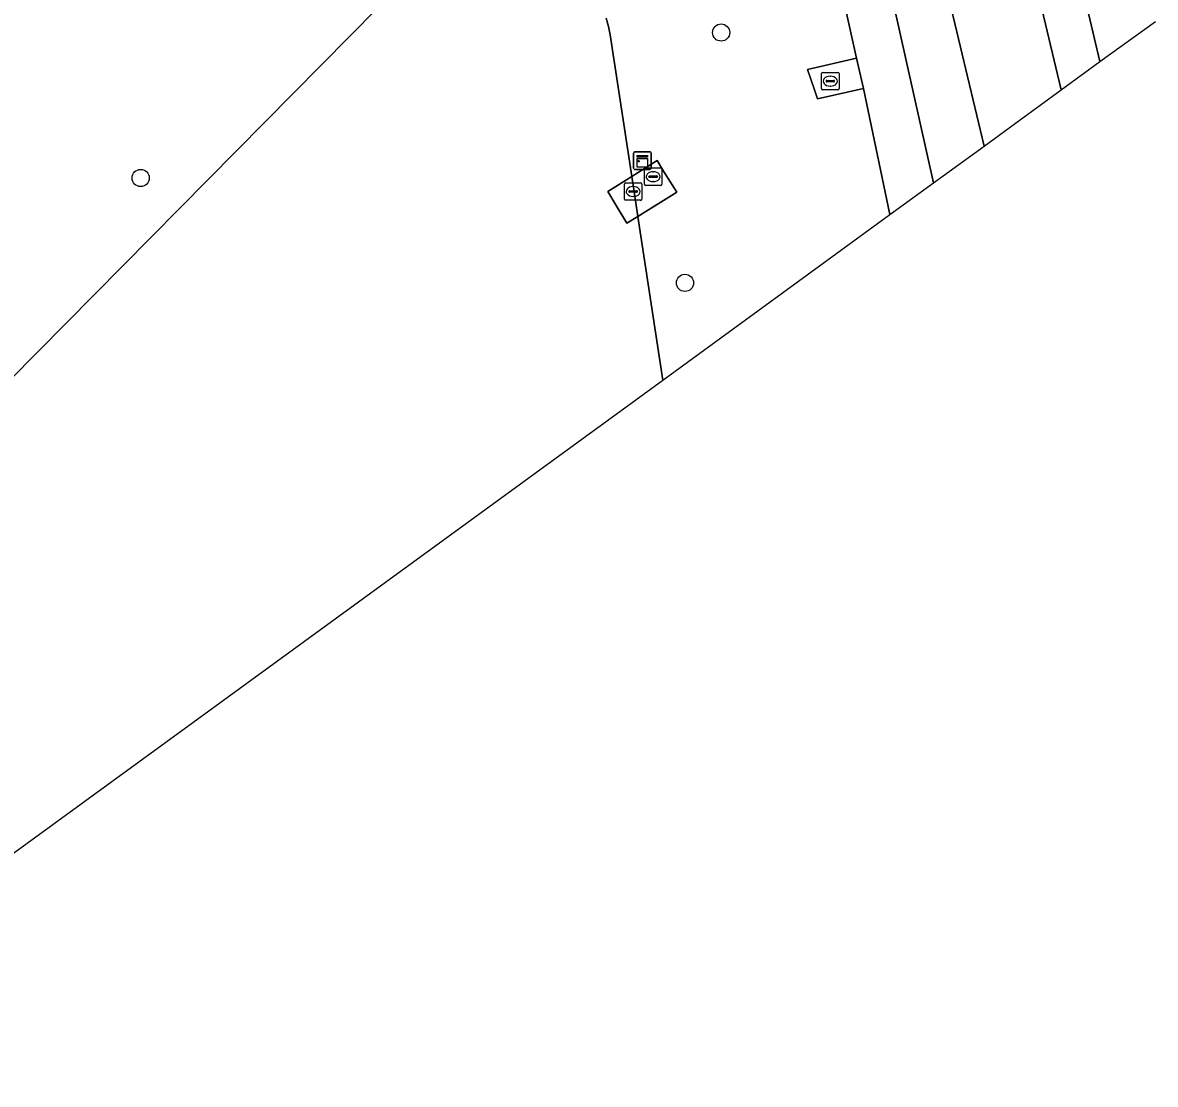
# Model space of a CAD drawing. Extents: x 161928 to 163071, y 386474 to 387428.
# Drawn here: x 162937 to 163001.3, y 387161.1 to 387221.4 of the extents above; entities that cross this region are included whole.
import ezdxf

# ---------------------------------------------------------------- set-up
doc = ezdxf.new("R2010")
doc.units = 0
for name, color, linetype in [('IMGEO_Berm_groen', 7, 'Continuous'), ('IMGEO_Boom', 7, 'Continuous'), ('IMGEO_Fietspad_gesloten', 7, 'Continuous'), ('IMGEO_Groenvoorziening', 7, 'Continuous'), ('IMGEO_Kast', 7, 'Continuous'), ('IMGEO_Meer_plas_ven_vijver', 7, 'Continuous'), ('IMGEO_Rijbaan_lokaal_gesloten', 7, 'Continuous'), ('IMGEO_Rioolput', 7, 'Continuous'), ('IMGEO_Terreindeel_gesloten', 7, 'Continuous'), ('IMGEO_Voetpad_open', 7, 'Continuous')]:
    doc.layers.add(name, color=color, linetype=linetype)

msp = doc.modelspace()

# ---------------------------------------------------------------- linework, layer by layer
at = {"layer": 'IMGEO_Berm_groen'}
for points in [[(162998.161, 387219.176), (162995.575, 387230.114), (162991.519, 387247.506), (162989.014, 387246.908), (162993.366, 387228.466), (162995.953, 387217.567), (162998.161, 387219.176)], [(162991.575, 387214.378), (162989.082, 387224.849), (162986.632, 387235.31), (162984.468, 387244.285), (162984.207, 387245.523), (162981.481, 387244.906), (162983.694, 387234.784), (162986.035, 387224.263), (162988.713, 387212.294), (162991.575, 387214.378)]]:
    msp.add_lwpolyline(points, dxfattribs=at)
at = {"layer": 'IMGEO_Boom'}
for centre in [(162976.64, 387220.829), (162943.666, 387212.564), (162974.584, 387206.605)]:
    msp.add_circle(centre, 0.489, dxfattribs=at)
at = {"layer": 'IMGEO_Fietspad_gesloten'}
msp.add_lwpolyline([(162988.818, 387258.575), (162991.246, 387248.66), (162991.519, 387247.506), (162995.575, 387230.114), (162998.161, 387219.176), (163001.306, 387221.467)], dxfattribs=at)
at = {"layer": 'IMGEO_Groenvoorziening'}
for points in [[(162931.345, 387196.155), (162958.774, 387223.906)], [(162970.103, 387221.64), (162970.239, 387221.175), (162970.332, 387220.7), (162971.558, 387212.651), (162973.001, 387213.558), (162973.372, 387212.962), (162974.125, 387211.755), (162971.905, 387210.378), (162973.321, 387201.081), (162986.23, 387210.485), (162984.721, 387217.646), (162982.112, 387217.064), (162981.938, 387217.581), (162981.551, 387218.729), (162984.336, 387219.368), (162983.415, 387223.488)]]:
    msp.add_lwpolyline(points, dxfattribs=at)
at = {"layer": 'IMGEO_Kast'}
for p, q in [((162971.668, 387213.127), (162971.668, 387213.968)), ((162971.668, 387213.968), (162971.668, 387213.127)), ((162971.743, 387214.052), (162972.584, 387214.052)), ((162972.584, 387214.052), (162971.743, 387214.052)), ((162972.668, 387213.977), (162972.668, 387213.136)), ((162972.668, 387213.136), (162972.668, 387213.977)), ((162972.593, 387213.052), (162971.752, 387213.052)), ((162971.752, 387213.052), (162972.593, 387213.052))]:
    msp.add_line(p, q, dxfattribs=at)
for points in [[(162971.863, 387213.842), (162972.463, 387213.842), (162972.463, 387213.757), (162971.863, 387213.757), (162971.863, 387213.842)], [(162971.863, 387213.667), (162972.463, 387213.667), (162972.463, 387213.178), (162971.863, 387213.178), (162971.863, 387213.667)]]:
    msp.add_lwpolyline(points, dxfattribs=at)
msp.add_circle((162971.947, 387213.516), 0.0377, dxfattribs=at)
for centre, start, end in [((162971.746, 387213.974), 92.4484, 184.28452), ((162971.746, 387213.974), 92.4484, 184.28452), ((162972.59, 387213.974), 2.4484, 94.28452), ((162972.59, 387213.974), 2.4484, 94.28452), ((162971.746, 387213.13), 182.4484, 274.28452), ((162971.746, 387213.13), 182.4484, 274.28452), ((162972.59, 387213.13), 272.4484, 4.28452), ((162972.59, 387213.13), 272.4484, 4.28452)]:
    msp.add_arc(centre, 0.0779, start, end, dxfattribs=at)
at = {"layer": 'IMGEO_Meer_plas_ven_vijver'}
for points in [[(162958.774, 387223.906), (162931.345, 387196.155)], [(162918.383, 387161.062), (162973.321, 387201.081), (162971.905, 387210.378), (162971.285, 387209.994), (162970.677, 387210.997), (162970.194, 387211.794), (162971.558, 387212.651), (162970.332, 387220.7), (162970.239, 387221.175), (162970.103, 387221.64)]]:
    msp.add_lwpolyline(points, dxfattribs=at)
at = {"layer": 'IMGEO_Rijbaan_lokaal_gesloten'}
for points in [[(162974.165, 387301.705), (162973.937, 387302.701), (162970.789, 387301.971), (162971.129, 387300.765), (162975.249, 387283.233), (162983.881, 387246.985), (162984.207, 387245.523), (162984.468, 387244.285), (162986.632, 387235.31), (162989.082, 387224.849), (162991.575, 387214.378)], [(162991.575, 387214.378), (162993.561, 387215.825), (162995.953, 387217.567), (162993.366, 387228.466), (162989.014, 387246.908), (162988.723, 387248.091), (162986.456, 387257.636), (162984.498, 387266.086)]]:
    msp.add_lwpolyline(points, dxfattribs=at)
at = {"layer": 'IMGEO_Rioolput'}
for p, q in [((162982.341, 387217.642), (162982.341, 387218.494)), ((162982.416, 387218.568), (162983.268, 387218.568)), ((162982.6, 387218.062), (162982.6, 387218.074)), ((162983.038, 387218.025), (162982.64, 387218.025)), ((162982.643, 387218.111), (162983.041, 387218.111)), ((162982.829, 387218.348), (162982.854, 387218.348)), ((162983.084, 387218.074), (162983.084, 387218.062)), ((162983.342, 387218.494), (162983.342, 387217.642)), ((162983.268, 387217.568), (162982.416, 387217.568)), ((162982.852, 387217.788), (162982.827, 387217.788)), ((162972.277, 387212.216), (162972.277, 387213.068)), ((162972.352, 387213.142), (162973.204, 387213.142)), ((162972.765, 387212.922), (162972.79, 387212.922)), ((162973.278, 387213.068), (162973.278, 387212.216)), ((162971.141, 387211.37), (162971.141, 387212.222)), ((162971.216, 387212.296), (162972.068, 387212.296)), ((162972.142, 387212.222), (162972.142, 387211.37)), ((162972.536, 387212.636), (162972.536, 387212.648)), ((162972.974, 387212.599), (162972.576, 387212.599)), ((162972.579, 387212.685), (162972.977, 387212.685)), ((162972.788, 387212.362), (162972.763, 387212.362)), ((162973.02, 387212.648), (162973.02, 387212.636)), ((162971.4, 387211.79), (162971.4, 387211.802)), ((162971.838, 387211.753), (162971.44, 387211.753)), ((162971.443, 387211.839), (162971.841, 387211.839)), ((162971.652, 387211.516), (162971.627, 387211.516)), ((162971.629, 387212.076), (162971.654, 387212.076)), ((162971.884, 387211.802), (162971.884, 387211.79)), ((162973.204, 387212.142), (162972.352, 387212.142)), ((162972.068, 387211.296), (162971.216, 387211.296))]:
    msp.add_line(p, q, dxfattribs=at)
for points in [[(162982.341, 387217.642), (162982.341, 387218.494)], [(162982.416, 387218.568), (162983.268, 387218.568)], [(162983.342, 387218.494), (162983.342, 387217.642)], [(162983.268, 387217.568), (162982.416, 387217.568)], [(162972.277, 387212.216), (162972.277, 387213.068)], [(162972.352, 387213.142), (162973.204, 387213.142)], [(162973.278, 387213.068), (162973.278, 387212.216)], [(162971.141, 387211.37), (162971.141, 387212.222)], [(162971.216, 387212.296), (162972.068, 387212.296)], [(162972.142, 387212.222), (162972.142, 387211.37)], [(162973.204, 387212.142), (162972.352, 387212.142)], [(162972.068, 387211.296), (162971.216, 387211.296)]]:
    msp.add_lwpolyline(points, dxfattribs=at)
for centre, radius, start, end in [((162982.418, 387218.492), 0.0765, 91.55205, 178.44795), ((162982.418, 387218.492), 0.0765, 91.55205, 178.44795), ((162982.64, 387218.071), 0.0403, 85.87752, 175.75265), ((162982.637, 387218.061), 0.0366, 178.93798, 274.71019), ((162983.041, 387218.068), 0.043, 264.86636, 352.45326), ((162983.045, 387218.073), 0.0386, 1.73085, 96.63898), ((162983.266, 387218.492), 0.0765, 1.55205, 88.44795), ((162983.266, 387218.492), 0.0765, 1.55205, 88.44795), ((162982.418, 387217.644), 0.0765, 181.55205, 268.44795), ((162982.418, 387217.644), 0.0765, 181.55205, 268.44795), ((162983.266, 387217.644), 0.0765, 271.55205, 358.44795), ((162983.266, 387217.644), 0.0765, 271.55205, 358.44795), ((162972.354, 387213.066), 0.0765, 91.55205, 178.44795), ((162972.354, 387213.066), 0.0765, 91.55205, 178.44795), ((162973.202, 387213.066), 0.0765, 1.55205, 88.44795), ((162973.202, 387213.066), 0.0765, 1.55205, 88.44795), ((162971.218, 387212.22), 0.0765, 91.55205, 178.44795), ((162971.218, 387212.22), 0.0765, 91.55205, 178.44795), ((162972.066, 387212.22), 0.0765, 1.55205, 88.44795), ((162972.066, 387212.22), 0.0765, 1.55205, 88.44795), ((162972.354, 387212.218), 0.0765, 181.55205, 268.44795), ((162972.354, 387212.218), 0.0765, 181.55205, 268.44795), ((162972.576, 387212.645), 0.0403, 85.87752, 175.75265), ((162972.573, 387212.635), 0.0366, 178.93798, 274.71019), ((162972.977, 387212.642), 0.043, 264.86636, 352.45326), ((162972.981, 387212.647), 0.0386, 1.73085, 96.63898), ((162973.202, 387212.218), 0.0765, 271.55205, 358.44795), ((162973.202, 387212.218), 0.0765, 271.55205, 358.44795), ((162971.44, 387211.799), 0.0403, 85.87752, 175.75265), ((162971.437, 387211.789), 0.0366, 178.93798, 274.71019), ((162971.841, 387211.796), 0.043, 264.86636, 352.45326), ((162971.845, 387211.801), 0.0386, 1.73085, 96.63898), ((162971.218, 387211.372), 0.0765, 181.55205, 268.44795), ((162971.218, 387211.372), 0.0765, 181.55205, 268.44795), ((162972.066, 387211.372), 0.0765, 271.55205, 358.44795), ((162972.066, 387211.372), 0.0765, 271.55205, 358.44795)]:
    msp.add_arc(centre, radius, start, end, dxfattribs=at)
for centre, major_axis, ratio, start_param, end_param in [((162982.828, 387218.068), (-0.387, 0.002), 0.722429, 4.712389, 7.853982), ((162982.853, 387218.068), (-0.39, 0.002), 0.717154, 1.570796, 4.712389), ((162972.764, 387212.642), (-0.387, 0.002), 0.722429, 4.712389, 7.853982), ((162972.789, 387212.642), (-0.39, 0.002), 0.717154, 1.570796, 4.712389), ((162971.628, 387211.796), (-0.387, 0.002), 0.722429, 4.712389, 7.853982), ((162971.653, 387211.796), (-0.39, 0.002), 0.717154, 1.570796, 4.712389)]:
    msp.add_ellipse(centre, major_axis=major_axis, ratio=ratio, start_param=start_param, end_param=end_param, dxfattribs=at)
at = {"layer": 'IMGEO_Terreindeel_gesloten'}
for points in [[(162974.125, 387211.755), (162973.372, 387212.962), (162973.001, 387213.558), (162971.558, 387212.651), (162971.69, 387211.79), (162971.905, 387210.378)], [(162971.69, 387211.79), (162971.558, 387212.651), (162970.194, 387211.794), (162970.677, 387210.997), (162971.285, 387209.994), (162971.905, 387210.378)]]:
    msp.add_lwpolyline(points, close=True, dxfattribs=at)
at = {"layer": 'IMGEO_Voetpad_open'}
for points in [[(162986.23, 387210.485), (162988.713, 387212.294), (162986.035, 387224.263), (162983.694, 387234.784), (162981.481, 387244.906), (162984.207, 387245.523), (162983.881, 387246.985), (162981.149, 387246.379), (162968.062, 387306.026), (162969.785, 387306.23), (162969.214, 387308.677), (162967.556, 387308.555), (162966.73, 387312.266)], [(162964.697, 387310.21), (162968.917, 387290.913), (162969.545, 387288.041), (162970.824, 387282.195), (162972.798, 387273.167), (162972.503, 387273.116), (162973.235, 387269.779), (162973.752, 387267.424), (162981.057, 387234.117), (162983.415, 387223.488), (162984.336, 387219.368), (162984.721, 387217.646), (162986.23, 387210.485)]]:
    msp.add_lwpolyline(points, dxfattribs=at)
msp.add_lwpolyline([(162984.336, 387219.368), (162981.551, 387218.729), (162981.938, 387217.581), (162982.112, 387217.064), (162984.721, 387217.646)], close=True, dxfattribs=at)

doc.saveas('drawing.dxf')
